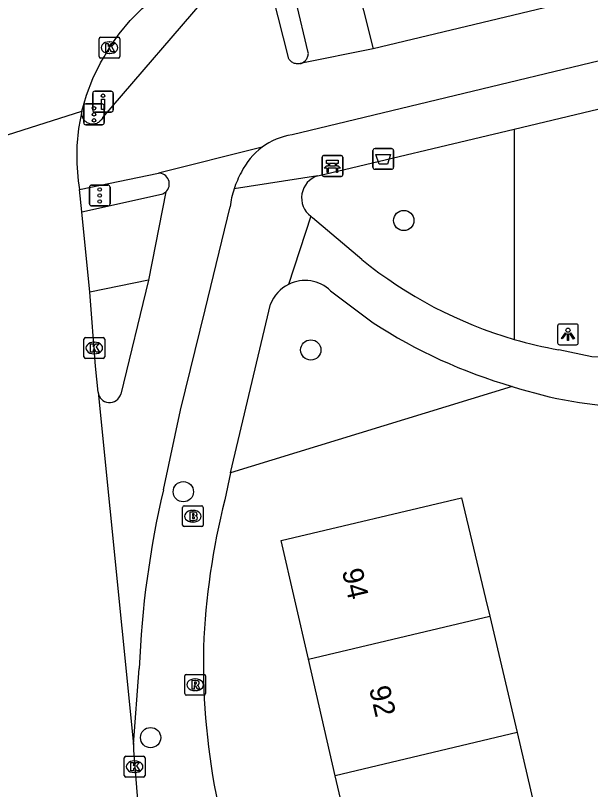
# Model space of a CAD drawing. Extents: x 158038 to 159242, y 380133 to 381214.
# Drawn here: x 158779.05 to 158806.75, y 381000.71 to 381038.01 of the extents above; entities that cross this region are included whole.
import ezdxf

# ---------------------------------------------------------------- set-up
doc = ezdxf.new("R2010")
doc.units = 0
for name, color, linetype in [('IMGEO_Afvalbak', 7, 'Continuous'), ('IMGEO_Bank', 7, 'Continuous'), ('IMGEO_Boom', 7, 'Continuous'), ('IMGEO_Brandkraan', 7, 'Continuous'), ('IMGEO_Drukknoppaal', 7, 'Continuous'), ('IMGEO_Fietspad_gesloten', 7, 'Continuous'), ('IMGEO_Groenvoorziening', 7, 'Continuous'), ('IMGEO_Kolk', 7, 'Continuous'), ('IMGEO_Lichtpunt', 7, 'Continuous'), ('IMGEO_Pand', 7, 'Continuous'), ('IMGEO_Pand_nummerreeks', 7, 'Continuous'), ('IMGEO_Rijbaan_lokaal_gesloten', 7, 'Continuous'), ('IMGEO_Rijbaan_regionaal_gesloten', 7, 'Continuous'), ('IMGEO_Rioolput', 7, 'Continuous'), ('IMGEO_Verkeersregelinstallatiepaal', 7, 'Continuous'), ('IMGEO_Voetpad_open', 7, 'Continuous')]:
    doc.layers.add(name, color=color, linetype=linetype)

msp = doc.modelspace()

# ---------------------------------------------------------------- linework, layer by layer
at = {"layer": 'IMGEO_Afvalbak'}
for p, q in [((158796.274, 381030.698), (158796.274, 381031.498)), ((158796.274, 381031.498), (158796.274, 381030.698)), ((158796.374, 381031.598), (158797.164, 381031.598)), ((158797.164, 381031.598), (158796.374, 381031.598)), ((158797.264, 381031.498), (158797.264, 381030.698)), ((158797.264, 381030.698), (158797.264, 381031.498)), ((158797.164, 381030.598), (158796.374, 381030.598)), ((158796.374, 381030.598), (158797.164, 381030.598))]:
    msp.add_line(p, q, dxfattribs=at)
msp.add_lwpolyline([(158796.417, 381031.312), (158797.121, 381031.312), (158796.972, 381030.842), (158796.566, 381030.842), (158796.417, 381031.312)], dxfattribs=at)
for centre, start, end in [((158796.374, 381031.498), 90, 180), ((158796.374, 381031.498), 90, 180), ((158797.164, 381031.498), 0, 90), ((158797.164, 381031.498), 360, 90), ((158796.374, 381030.698), 180, 270), ((158796.374, 381030.698), 180, 270), ((158797.164, 381030.698), 270, 0), ((158797.164, 381030.698), 270, 0)]:
    msp.add_arc(centre, 0.1, start, end, dxfattribs=at)
at = {"layer": 'IMGEO_Bank'}
for p, q in [((158793.82, 381030.335), (158793.82, 381031.176)), ((158793.82, 381031.176), (158793.82, 381030.335)), ((158793.895, 381031.26), (158794.736, 381031.26)), ((158794.736, 381031.26), (158793.895, 381031.26)), ((158794.82, 381031.185), (158794.82, 381030.344)), ((158794.82, 381030.344), (158794.82, 381031.185)), ((158794.129, 381030.766), (158794.129, 381030.872)), ((158794.173, 381030.872), (158794.173, 381030.766)), ((158794.461, 381030.878), (158794.179, 381030.878)), ((158794.179, 381030.76), (158794.461, 381030.76)), ((158794.467, 381030.766), (158794.467, 381030.872)), ((158794.511, 381030.872), (158794.511, 381030.766)), ((158794.517, 381030.658), (158794.124, 381030.658)), ((158794.745, 381030.26), (158793.904, 381030.26)), ((158793.904, 381030.26), (158794.745, 381030.26))]:
    msp.add_line(p, q, dxfattribs=at)
for points in [[(158794.067, 381030.658), (158793.925, 381030.658), (158794.037, 381030.76), (158794.123, 381030.76)], [(158794.123, 381030.878), (158794.037, 381030.878), (158794.037, 381031.039), (158794.6, 381031.039), (158794.6, 381030.878), (158794.517, 381030.878)], [(158794.517, 381030.76), (158794.6, 381030.76), (158794.712, 381030.658), (158794.573, 381030.658)], [(158794.117, 381030.651), (158794.117, 381030.444), (158794.074, 381030.444), (158794.074, 381030.651)], [(158794.567, 381030.651), (158794.567, 381030.444), (158794.523, 381030.444), (158794.523, 381030.651)]]:
    msp.add_lwpolyline(points, dxfattribs=at)
for centre, radius, start, end in [((158793.898, 381031.182), 0.0779, 92.4484, 184.2845), ((158793.898, 381031.182), 0.0779, 92.4484, 184.2845), ((158794.742, 381031.182), 0.0779, 2.4484, 94.2845), ((158794.742, 381031.182), 0.0779, 2.4484, 94.2845), ((158794.122, 381030.871), 0.00671, 2.8957, 87.1043), ((158794.122, 381030.767), 0.00671, 272.8957, 357.1043), ((158794.179, 381030.871), 0.00671, 92.8957, 177.1043), ((158794.179, 381030.767), 0.00671, 182.8957, 267.1043), ((158794.461, 381030.871), 0.00671, 2.8957, 87.1043), ((158794.461, 381030.767), 0.00671, 272.8957, 357.1043), ((158794.518, 381030.871), 0.00671, 92.8957, 177.1043), ((158794.518, 381030.767), 0.00671, 182.8957, 267.1043), ((158793.898, 381030.338), 0.0779, 182.4484, 274.2845), ((158793.898, 381030.338), 0.0779, 182.4484, 274.2845), ((158794.067, 381030.651), 0.00671, 2.8957, 87.1043), ((158794.124, 381030.651), 0.00671, 92.8957, 177.1043), ((158794.516, 381030.651), 0.00671, 2.8957, 87.1043), ((158794.573, 381030.651), 0.00671, 92.8957, 177.1043), ((158794.742, 381030.338), 0.0779, 272.4484, 4.2845), ((158794.742, 381030.338), 0.0779, 272.4484, 4.2845)]:
    msp.add_arc(centre, radius, start, end, dxfattribs=at)
at = {"layer": 'IMGEO_Boom'}
for centre in [(158797.758, 381028.131), (158793.277, 381021.891), (158787.138, 381015.059), (158785.563, 381003.206)]:
    msp.add_circle(centre, 0.489, dxfattribs=at)
at = {"layer": 'IMGEO_Brandkraan'}
for p, q in [((158787.1, 381013.451), (158787.1, 381014.303)), ((158787.175, 381014.377), (158788.027, 381014.377)), ((158788.101, 381014.303), (158788.101, 381013.451)), ((158787.588, 381014.157), (158787.613, 381014.157)), ((158787.611, 381013.597), (158787.586, 381013.597)), ((158788.027, 381013.377), (158787.175, 381013.377))]:
    msp.add_line(p, q, dxfattribs=at)
for points in [[(158787.1, 381013.451), (158787.1, 381014.303)], [(158787.175, 381014.377), (158788.027, 381014.377)], [(158788.101, 381014.303), (158788.101, 381013.451)], [(158787.448, 381014.077), (158787.448, 381013.677), (158787.661, 381013.677)], [(158787.679, 381014.077), (158787.448, 381014.077)], [(158787.627, 381013.996), (158787.573, 381013.996), (158787.573, 381013.92)], [(158787.573, 381013.92), (158787.626, 381013.92)], [(158787.635, 381013.844), (158787.573, 381013.844), (158787.573, 381013.763)], [(158787.573, 381013.763), (158787.635, 381013.763)], [(158788.027, 381013.377), (158787.175, 381013.377)]]:
    msp.add_lwpolyline(points, dxfattribs=at)
for centre, radius, start, end in [((158787.177, 381014.301), 0.0765, 91.552, 178.448), ((158787.177, 381014.301), 0.0765, 91.552, 178.448), ((158788.025, 381014.301), 0.0765, 1.552, 88.448), ((158788.025, 381014.301), 0.0765, 1.552, 88.448), ((158787.628, 381013.958), 0.0379, 267.8285, 90.9355), ((158787.683, 381013.932), 0.145, 59.4692, 91.5367), ((158787.708, 381013.979), 0.0922, 285.5137, 58.1501), ((158787.636, 381013.803), 0.0404, 269.8759, 90.5077), ((158787.667, 381013.928), 0.251, 268.6676, 293.5347), ((158787.713, 381013.787), 0.105, 301.3115, 78.989), ((158787.177, 381013.453), 0.0765, 181.552, 268.448), ((158787.177, 381013.453), 0.0765, 181.552, 268.448), ((158788.025, 381013.453), 0.0765, 271.552, 358.448), ((158788.025, 381013.453), 0.0765, 271.552, 358.448)]:
    msp.add_arc(centre, radius, start, end, dxfattribs=at)
for centre, major_axis, ratio, start_param, end_param in [((158787.587, 381013.877), (-0.387, 0.002), 0.722429, 4.712389, 7.853982), ((158787.612, 381013.877), (-0.39, 0.002), 0.717154, 1.570796, 4.712389)]:
    msp.add_ellipse(centre, major_axis=major_axis, ratio=ratio, start_param=start_param, end_param=end_param, dxfattribs=at)
at = {"layer": 'IMGEO_Drukknoppaal'}
for p, q in [((158782.773, 381033.458), (158782.773, 381034.258)), ((158782.773, 381034.258), (158782.773, 381033.458)), ((158782.873, 381034.358), (158783.663, 381034.358)), ((158783.663, 381034.358), (158782.873, 381034.358)), ((158783.763, 381034.258), (158783.763, 381033.458)), ((158783.763, 381033.458), (158783.763, 381034.258)), ((158783.663, 381033.358), (158782.873, 381033.358)), ((158782.873, 381033.358), (158783.663, 381033.358))]:
    msp.add_line(p, q, dxfattribs=at)
msp.add_lwpolyline([(158783.343, 381033.983), (158783.343, 381033.483), (158783.193, 381033.483), (158783.193, 381033.983), (158783.343, 381033.983)], dxfattribs=at)
msp.add_circle((158783.268, 381034.148), 0.085, dxfattribs=at)
for centre, start, end in [((158782.873, 381034.258), 90, 180), ((158782.873, 381034.258), 90, 180), ((158783.663, 381034.258), 0, 90), ((158783.663, 381034.258), 360, 90), ((158782.873, 381033.458), 180, 270), ((158782.873, 381033.458), 180, 270), ((158783.663, 381033.458), 270, 0), ((158783.663, 381033.458), 270, 0)]:
    msp.add_arc(centre, 0.1, start, end, dxfattribs=at)
at = {"layer": 'IMGEO_Fietspad_gesloten'}
for points in [[(159007.266, 381091.866), (159000, 381089.596), (158983.392, 381084.412), (158979.453, 381083.102), (158975.128, 381081.803), (158954.246, 381076.628), (158927.391, 381070.229), (158896.818, 381063.345), (158873.981, 381057.734), (158865.9, 381055.515), (158859.159, 381053.046), (158849.406, 381049.663), (158840.979, 381047.022), (158822.77, 381042.717), (158810.17, 381039.755), (158796.289, 381036.401)], [(158858.485, 381049.481), (158847.007, 381045.421), (158841.097, 381043.872), (158829.239, 381041.064), (158815.447, 381037.819), (158792.374, 381032.26)], [(158792.763, 381035.693), (158792.718, 381035.685), (158792.673, 381035.681), (158792.627, 381035.681), (158792.582, 381035.685), (158792.537, 381035.694), (158792.494, 381035.706), (158792.451, 381035.722), (158792.41, 381035.742), (158792.371, 381035.765), (158792.335, 381035.792), (158792.301, 381035.822), (158792.269, 381035.855), (158792.241, 381035.89), (158792.216, 381035.928), (158790.941, 381041.006)], [(158788.525, 381039.249), (158783.252, 381033.09), (158783.238, 381033.061), (158783.215, 381033.02), (158783.188, 381032.982), (158783.158, 381032.946), (158783.125, 381032.912), (158783.089, 381032.882), (158783.05, 381032.856), (158783.009, 381032.832), (158782.966, 381032.813), (158782.922, 381032.797), (158782.876, 381032.786), (158782.83, 381032.779), (158782.783, 381032.775), (158782.736, 381032.776), (158782.69, 381032.781), (158782.643, 381032.791), (158782.598, 381032.804), (158782.555, 381032.821), (158782.513, 381032.843), (158782.473, 381032.868), (158782.435, 381032.896), (158782.401, 381032.927), (158782.369, 381032.962), (158782.34, 381032.999), (158782.315, 381033.039), (158782.293, 381033.081), (158782.276, 381033.124), (158782.262, 381033.169), (158782.252, 381033.215), (158782.247, 381033.262), (158782.245, 381033.309), (158782.248, 381033.356), (158782.255, 381033.402)], [(158796.289, 381036.401), (158792.763, 381035.693)], [(158790.932, 381031.664), (158785.937, 381030.413)], [(158782.132, 381029.633), (158785.937, 381030.413)], [(158786.289, 381029.51), (158785.462, 381025.257)], [(158786.181, 381015.155), (158787.003, 381018.995), (158788.198, 381023.82), (158789.388, 381028.797)], [(158785.462, 381025.257), (158784.124, 381019.767)], [(158784.741, 381002.883), (158785.012, 381006.544)]]:
    msp.add_lwpolyline(points, dxfattribs=at)
for centre, radius, start, end in [((158792.852, 381029.06), 3.236, 98.5039, 126.4081), ((158792.864, 381029.053), 3.248, 126.4994, 154.3124), ((158785.95, 381029.898), 0.515, 311.1548, 91.4381), ((158794.053, 381028.172), 4.71, 150.9261, 161.6512), ((158793.948, 381028.212), 4.597, 161.7044, 172.687), ((158783.585, 381019.917), 0.559, 185.9843, 344.4105), ((158831.266, 381004.65), 46.293, 166.8833, 177.6546)]:
    msp.add_arc(centre, radius, start, end, dxfattribs=at)
at = {"layer": 'IMGEO_Groenvoorziening'}
for points in [[(158803.073, 381032.541), (158803.073, 381022.403)], [(158802.978, 381020.134), (158789.413, 381015.965)]]:
    msp.add_lwpolyline(points, dxfattribs=at)
at = {"layer": 'IMGEO_Kolk'}
for p, q in [((158783.082, 381036.036), (158783.082, 381036.888)), ((158783.157, 381036.962), (158784.009, 381036.962)), ((158783.57, 381036.742), (158783.595, 381036.742)), ((158784.083, 381036.888), (158784.083, 381036.036)), ((158784.009, 381035.962), (158783.157, 381035.962)), ((158783.593, 381036.182), (158783.568, 381036.182)), ((158782.349, 381021.56), (158782.349, 381022.412)), ((158782.424, 381022.486), (158783.276, 381022.486)), ((158782.837, 381022.266), (158782.862, 381022.266)), ((158783.35, 381022.412), (158783.35, 381021.56)), ((158783.276, 381021.486), (158782.424, 381021.486)), ((158782.86, 381021.706), (158782.835, 381021.706)), ((158784.292, 381001.38), (158784.292, 381002.232)), ((158784.367, 381002.306), (158785.219, 381002.306)), ((158784.78, 381002.086), (158784.805, 381002.086)), ((158785.293, 381002.232), (158785.293, 381001.38)), ((158785.219, 381001.306), (158784.367, 381001.306)), ((158784.803, 381001.526), (158784.778, 381001.526))]:
    msp.add_line(p, q, dxfattribs=at)
for points in [[(158783.082, 381036.036), (158783.082, 381036.888)], [(158783.157, 381036.962), (158784.009, 381036.962)], [(158784.083, 381036.888), (158784.083, 381036.036)], [(158783.403, 381036.662), (158783.526, 381036.662), (158783.526, 381036.511), (158783.656, 381036.662), (158783.82, 381036.662), (158783.674, 381036.511), (158783.827, 381036.262), (158783.675, 381036.262), (158783.59, 381036.426), (158783.526, 381036.359), (158783.526, 381036.262), (158783.403, 381036.262), (158783.403, 381036.662)], [(158784.009, 381035.962), (158783.157, 381035.962)], [(158782.349, 381021.56), (158782.349, 381022.412)], [(158782.424, 381022.486), (158783.276, 381022.486)], [(158782.67, 381022.186), (158782.793, 381022.186), (158782.793, 381022.035), (158782.923, 381022.186), (158783.087, 381022.186), (158782.941, 381022.035), (158783.094, 381021.786), (158782.942, 381021.786), (158782.857, 381021.95), (158782.793, 381021.883), (158782.793, 381021.786), (158782.67, 381021.786), (158782.67, 381022.186)], [(158783.35, 381022.412), (158783.35, 381021.56)], [(158783.276, 381021.486), (158782.424, 381021.486)], [(158784.292, 381001.38), (158784.292, 381002.232)], [(158784.367, 381002.306), (158785.219, 381002.306)], [(158784.613, 381002.006), (158784.736, 381002.006), (158784.736, 381001.855), (158784.866, 381002.006), (158785.03, 381002.006), (158784.884, 381001.855), (158785.037, 381001.606), (158784.885, 381001.606), (158784.8, 381001.77), (158784.736, 381001.703), (158784.736, 381001.606), (158784.613, 381001.606), (158784.613, 381002.006)], [(158785.293, 381002.232), (158785.293, 381001.38)], [(158785.219, 381001.306), (158784.367, 381001.306)]]:
    msp.add_lwpolyline(points, dxfattribs=at)
for centre, start, end in [((158783.159, 381036.886), 91.552, 178.448), ((158783.159, 381036.886), 91.552, 178.448), ((158784.007, 381036.886), 1.552, 88.448), ((158784.007, 381036.886), 1.552, 88.448), ((158783.159, 381036.038), 181.552, 268.448), ((158783.159, 381036.038), 181.552, 268.448), ((158784.007, 381036.038), 271.552, 358.448), ((158784.007, 381036.038), 271.552, 358.448), ((158782.426, 381022.41), 91.552, 178.448), ((158782.426, 381022.41), 91.552, 178.448), ((158783.274, 381022.41), 1.552, 88.448), ((158783.274, 381022.41), 1.552, 88.448), ((158782.426, 381021.562), 181.552, 268.448), ((158782.426, 381021.562), 181.552, 268.448), ((158783.274, 381021.562), 271.552, 358.448), ((158783.274, 381021.562), 271.552, 358.448), ((158784.369, 381002.23), 91.552, 178.448), ((158784.369, 381002.23), 91.552, 178.448), ((158785.217, 381002.23), 1.552, 88.448), ((158785.217, 381002.23), 1.552, 88.448), ((158784.369, 381001.382), 181.552, 268.448), ((158784.369, 381001.382), 181.552, 268.448), ((158785.217, 381001.382), 271.552, 358.448), ((158785.217, 381001.382), 271.552, 358.448)]:
    msp.add_arc(centre, 0.0765, start, end, dxfattribs=at)
for centre, major_axis, ratio, start_param, end_param in [((158783.569, 381036.462), (-0.387, 0.002), 0.722429, 4.712389, 7.853982), ((158783.594, 381036.462), (-0.39, 0.002), 0.717154, 1.570796, 4.712389), ((158782.836, 381021.986), (-0.387, 0.002), 0.722429, 4.712389, 7.853982), ((158782.861, 381021.986), (-0.39, 0.002), 0.717154, 1.570796, 4.712389), ((158784.779, 381001.806), (-0.387, 0.002), 0.722429, 4.712389, 7.853982), ((158784.804, 381001.806), (-0.39, 0.002), 0.717154, 1.570796, 4.712389)]:
    msp.add_ellipse(centre, major_axis=major_axis, ratio=ratio, start_param=start_param, end_param=end_param, dxfattribs=at)
at = {"layer": 'IMGEO_Lichtpunt'}
for p, q in [((158805.167, 381023.046), (158805.167, 381022.239)), ((158805.167, 381023.046), (158805.167, 381022.239)), ((158806.069, 381023.141), (158805.261, 381023.141)), ((158806.069, 381023.141), (158805.261, 381023.141)), ((158806.163, 381022.239), (158806.163, 381023.046)), ((158806.163, 381022.239), (158806.163, 381023.046)), ((158805.261, 381022.145), (158806.069, 381022.145)), ((158805.261, 381022.145), (158806.069, 381022.145))]:
    msp.add_line(p, q, dxfattribs=at)
for points in [[(158805.541, 381022.71), (158805.58, 381022.682), (158805.392, 381022.42), (158805.354, 381022.447), (158805.541, 381022.71)], [(158805.643, 381022.662), (158805.69, 381022.662), (158805.69, 381022.34), (158805.643, 381022.34), (158805.643, 381022.662)], [(158805.753, 381022.682), (158805.791, 381022.709), (158805.978, 381022.447), (158805.939, 381022.419), (158805.753, 381022.682)]]:
    msp.add_lwpolyline(points, dxfattribs=at)
msp.add_circle((158805.666, 381022.844), 0.0994, dxfattribs=at)
for centre, start, end in [((158805.261, 381023.046), 90, 180), ((158805.261, 381023.046), 90, 180), ((158806.069, 381023.046), 0, 90), ((158806.069, 381023.046), 0, 90), ((158805.261, 381022.239), 180, 270), ((158805.261, 381022.239), 180, 270), ((158806.069, 381022.239), 270, 0), ((158806.069, 381022.239), 270, 360)]:
    msp.add_arc(centre, 0.0946, start, end, dxfattribs=at)
at = {"layer": 'IMGEO_Pand'}
for points in [[(158793.162, 381006.981), (158791.847, 381012.703), (158800.543, 381014.77), (158801.699, 381009.906), (158801.899, 381009.055)], [(158793.162, 381006.981), (158801.899, 381009.055)], [(158801.899, 381009.055), (158803.213, 381003.454)], [(158794.451, 381001.373), (158793.162, 381006.981)], [(158803.213, 381003.454), (158794.451, 381001.373)], [(158803.213, 381003.454), (158804.023, 381000), (158804.527, 380997.851)], [(158795.767, 380995.771), (158795.695, 380996.074), (158795.392, 380997.354), (158794.767, 381000), (158794.451, 381001.373)]]:
    msp.add_lwpolyline(points, dxfattribs=at)
at = {"layer": 'IMGEO_Rijbaan_lokaal_gesloten'}
for points in [[(158782.255, 381033.402), (158782.096, 381032.57), (158782.013, 381031.728), (158782.005, 381030.881), (158782.073, 381030.037), (158782.132, 381029.633)], [(158782.25, 381028.553), (158782.132, 381029.633)], [(158782.628, 381024.677), (158782.25, 381028.553)], [(158783.029, 381019.859), (158782.913, 381021.115), (158782.628, 381024.677)], [(158783.029, 381019.859), (158784.741, 381002.883)], [(158784.741, 381002.883), (158784.742, 381002.703), (158784.743, 381002.598), (158784.95, 381000), (158786.192, 380992.846), (158786.288, 380992.417), (158786.853, 380989.424)]]:
    msp.add_lwpolyline(points, dxfattribs=at)
at = {"layer": 'IMGEO_Rijbaan_regionaal_gesloten'}
for points in [[(158782.255, 381033.402), (158782.473, 381034.176), (158782.774, 381034.97), (158783.145, 381035.735), (158783.318, 381036.022), (158783.582, 381036.463), (158784.045, 381037.135), (158784.572, 381037.77), (158785.154, 381038.355), (158785.785, 381038.887), (158786.461, 381039.359), (158787.177, 381039.769), (158787.927, 381040.114)], [(158776.536, 381031.578), (158782.255, 381033.402)]]:
    msp.add_lwpolyline(points, dxfattribs=at)
at = {"layer": 'IMGEO_Rioolput'}
for p, q in [((158787.208, 381005.327), (158787.208, 381006.179)), ((158787.283, 381006.253), (158788.135, 381006.253)), ((158788.209, 381006.179), (158788.209, 381005.327)), ((158787.696, 381006.033), (158787.721, 381006.033)), ((158787.719, 381005.473), (158787.694, 381005.473)), ((158788.135, 381005.253), (158787.283, 381005.253))]:
    msp.add_line(p, q, dxfattribs=at)
for points in [[(158787.208, 381005.327), (158787.208, 381006.179)], [(158787.283, 381006.253), (158788.135, 381006.253)], [(158788.209, 381006.179), (158788.209, 381005.327)], [(158787.797, 381005.951), (158787.545, 381005.953), (158787.545, 381005.553)], [(158787.545, 381005.553), (158787.669, 381005.553), (158787.669, 381005.715), (158787.68, 381005.715)], [(158787.723, 381005.872), (158787.669, 381005.872), (158787.669, 381005.791)], [(158787.669, 381005.791), (158787.721, 381005.791)], [(158787.727, 381005.686), (158787.798, 381005.553), (158787.938, 381005.553), (158787.873, 381005.679)], [(158788.135, 381005.253), (158787.283, 381005.253)]]:
    msp.add_lwpolyline(points, dxfattribs=at)
for centre, radius, start, end in [((158787.285, 381006.177), 0.0765, 91.552, 178.448), ((158787.285, 381006.177), 0.0765, 91.552, 178.448), ((158788.133, 381006.177), 0.0765, 1.552, 88.448), ((158788.133, 381006.177), 0.0765, 1.552, 88.448), ((158787.679, 381005.662), 0.0533, 26.0293, 88.6989), ((158787.705, 381005.98), 0.19, 274.7715, 282.9687), ((158787.729, 381005.776), 0.0964, 77.0061, 93.1865), ((158787.743, 381005.833), 0.0378, 276.6634, 79.6772), ((158787.796, 381005.841), 0.109, 350.3612, 89.416), ((158787.794, 381005.841), 0.112, 277.5842, 350.9817), ((158787.778, 381005.626), 0.108, 29.5134, 73.7905), ((158787.285, 381005.329), 0.0765, 181.552, 268.448), ((158787.285, 381005.329), 0.0765, 181.552, 268.448), ((158788.133, 381005.329), 0.0765, 271.552, 358.448), ((158788.133, 381005.329), 0.0765, 271.552, 358.448)]:
    msp.add_arc(centre, radius, start, end, dxfattribs=at)
for centre, major_axis, ratio, start_param, end_param in [((158787.695, 381005.753), (-0.387, 0.002), 0.722429, 4.712389, 7.853982), ((158787.72, 381005.753), (-0.39, 0.002), 0.717154, 1.570796, 4.712389)]:
    msp.add_ellipse(centre, major_axis=major_axis, ratio=ratio, start_param=start_param, end_param=end_param, dxfattribs=at)
at = {"layer": 'IMGEO_Verkeersregelinstallatiepaal'}
for p, q in [((158782.439, 381033.748), (158783.229, 381033.748)), ((158783.229, 381033.748), (158782.439, 381033.748)), ((158782.339, 381032.848), (158782.339, 381033.648)), ((158782.339, 381033.648), (158782.339, 381032.848)), ((158783.329, 381033.648), (158783.329, 381032.848)), ((158783.329, 381032.848), (158783.329, 381033.648)), ((158783.229, 381032.748), (158782.439, 381032.748)), ((158782.439, 381032.748), (158783.229, 381032.748)), ((158782.617, 381028.936), (158782.617, 381029.736)), ((158782.617, 381029.736), (158782.617, 381028.936)), ((158782.717, 381029.836), (158783.507, 381029.836)), ((158783.507, 381029.836), (158782.717, 381029.836)), ((158783.607, 381029.736), (158783.607, 381028.936)), ((158783.607, 381028.936), (158783.607, 381029.736)), ((158783.507, 381028.836), (158782.717, 381028.836)), ((158782.717, 381028.836), (158783.507, 381028.836))]:
    msp.add_line(p, q, dxfattribs=at)
for centre in [(158782.834, 381033.538), (158782.834, 381033.248), (158782.834, 381032.958), (158783.112, 381029.626), (158783.112, 381029.336), (158783.112, 381029.046)]:
    msp.add_circle(centre, 0.085, dxfattribs=at)
for centre, start, end in [((158782.439, 381033.648), 90, 180), ((158782.439, 381033.648), 90, 180), ((158783.229, 381033.648), 0, 90), ((158783.229, 381033.648), 360, 90), ((158782.439, 381032.848), 180, 270), ((158782.439, 381032.848), 180, 270), ((158783.229, 381032.848), 270, 0), ((158783.229, 381032.848), 270, 0), ((158782.717, 381029.736), 90, 180), ((158782.717, 381029.736), 90, 180), ((158783.507, 381029.736), 0, 90), ((158783.507, 381029.736), 360, 90), ((158782.717, 381028.936), 180, 270), ((158782.717, 381028.936), 180, 270), ((158783.507, 381028.936), 270, 0), ((158783.507, 381028.936), 270, 0)]:
    msp.add_arc(centre, 0.1, start, end, dxfattribs=at)
at = {"layer": 'IMGEO_Voetpad_open'}
for points in [[(158794.89, 381041.958), (158796.289, 381036.401)], [(158792.763, 381035.693), (158792.807, 381035.705), (158792.849, 381035.72), (158792.89, 381035.74), (158792.929, 381035.763), (158792.966, 381035.789), (158793.001, 381035.819), (158793.032, 381035.852), (158793.061, 381035.887), (158793.086, 381035.925), (158793.108, 381035.964), (158793.126, 381036.006), (158793.14, 381036.049), (158793.151, 381036.093), (158793.157, 381036.138), (158793.16, 381036.184), (158793.158, 381036.232), (158791.968, 381041.264)], [(158803.073, 381032.541), (158814.491, 381035.258)], [(158793.615, 381030.29), (158803.073, 381032.541)], [(158793.615, 381030.29), (158789.583, 381029.655)], [(158782.25, 381028.553), (158786.09, 381029.402)], [(158793.28, 381028.333), (158792.212, 381025.054)], [(158795.734, 381026.255), (158793.358, 381028.267), (158793.28, 381028.333)], [(158785.462, 381025.257), (158782.628, 381024.677)], [(158794.233, 381024.741), (158796.277, 381023.198)], [(158789.413, 381015.965), (158791.339, 381024.095)], [(158814.491, 381021.546), (158811.889, 381021.357), (158806.821, 381021.556), (158805.222, 381021.898)], [(158789.413, 381015.965), (158789.138, 381014.664)], [(158788.113, 381007.564), (158788.108, 381007.413)]]:
    msp.add_lwpolyline(points, dxfattribs=at)
for centre, radius, start, end in [((158793.956, 381029.225), 1.119, 107.7274, 232.845), ((158785.944, 381029.909), 0.527, 286.0961, 310.8825), ((158808.937, 381042.493), 20.929, 230.8854, 253.7276), ((158793, 381023.459), 1.779, 46.1042, 116.2884), ((158793, 381023.46), 1.778, 116.298, 159.0773), ((158810.091, 381044.55), 25.431, 237.0984, 253.7575), ((158808.911, 381042.423), 20.854, 253.7418, 259.8099), ((158809.428, 381039.972), 20.861, 251.9879, 268.2846), ((158822.317, 381006.25), 34.229, 165.7703, 177.8001), ((158821.303, 381006.812), 33.2, 178.9634, 191.8407)]:
    msp.add_arc(centre, radius, start, end, dxfattribs=at)

# ---------------------------------------------------------------- texts
at = {"layer": 'IMGEO_Pand_nummerreeks'}
for s, p in [('94', (158794.771, 381011.245)), ('92', (158796.08, 381005.585))]:
    msp.add_text(s, height=1, rotation=283.0249, dxfattribs=at).set_placement(p)

doc.saveas('drawing.dxf')
